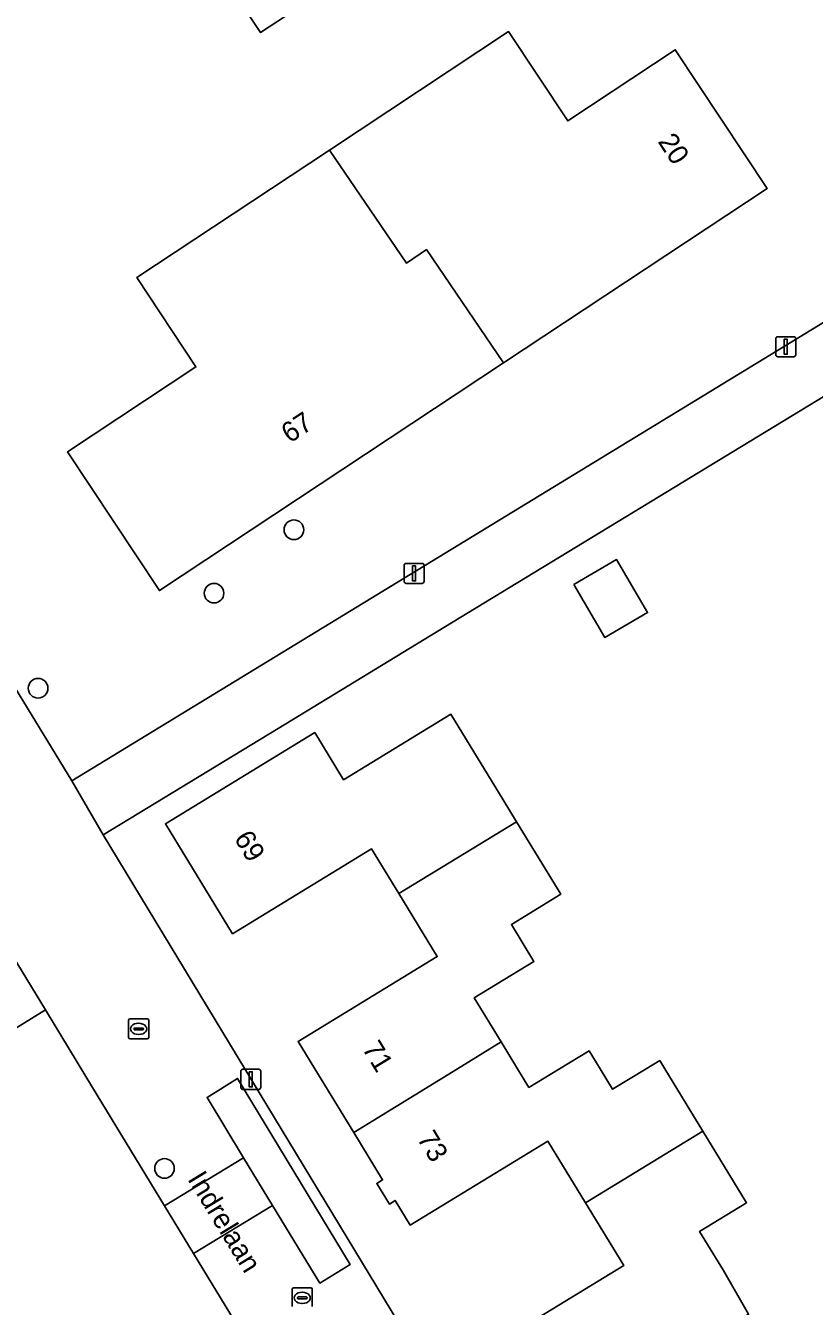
# Model space of a CAD drawing. Extents: x 157767 to 159172, y 387839 to 389425.
# Drawn here: x 158301.4 to 158340.7, y 388488.2 to 388552 of the extents above; entities that cross this region are included whole.
import ezdxf

# ---------------------------------------------------------------- set-up
doc = ezdxf.new("R2010")
doc.units = 0
for name, color, linetype in [('IMGEO_Boom', 7, 'Continuous'), ('IMGEO_Erf', 7, 'Continuous'), ('IMGEO_Kolk', 7, 'Continuous'), ('IMGEO_Lichtmast', 7, 'Continuous'), ('IMGEO_Muur', 7, 'Continuous'), ('IMGEO_Openbare_ruimte_label', 7, 'Continuous'), ('IMGEO_Pand', 7, 'Continuous'), ('IMGEO_Pand_nummerreeks', 7, 'Continuous'), ('IMGEO_Parkeervlak_open', 7, 'Continuous'), ('IMGEO_Rijbaan_lokaal_open', 7, 'Continuous'), ('IMGEO_Voetpad_open', 7, 'Continuous')]:
    doc.layers.add(name, color=color, linetype=linetype)

msp = doc.modelspace()

# ---------------------------------------------------------------- linework, layer by layer
at = {"layer": 'IMGEO_Boom'}
for centre in [(158314.764, 388526.878), (158310.783, 388523.714), (158302.012, 388518.976), (158308.313, 388495.031)]:
    msp.add_circle(centre, 0.489, dxfattribs=at)
at = {"layer": 'IMGEO_Erf'}
for points in [[(158312.389, 388615.154), (158294.787, 388607.61), (158294.7, 388607.706), (158266.492, 388595.544), (158266.325, 388595.472), (158263.119, 388600.731), (158259.805, 388601.448), (158252.981, 388597.605), (158264.656, 388578.196), (158266.489, 388575.194), (158268.384, 388572.094), (158269.094, 388570.933), (158274.179, 388562.614), (158288.681, 388538.89), (158295.338, 388528), (158298.839, 388522.28), (158303.692, 388514.354), (158356.803, 388546.751), (158315.676, 388614.12)], [(158366.103, 388530.873), (158360.131, 388540.602), (158358.142, 388543.842), (158322.626, 388522.238), (158314.356, 388517.207), (158305.25, 388511.668), (158312.315, 388500), (158328.006, 388474.085), (158329.045, 388472.369), (158331.064, 388471.977), (158339.268, 388476.896), (158340.523, 388477.649), (158348.428, 388480.03), (158358.003, 388482.915), (158360.636, 388483.708), (158378.748, 388489.164), (158379.851, 388490.943), (158379.808, 388491.087), (158377.122, 388500)], [(158324.343, 388485.996), (158331.209, 388490.187), (158329.3, 388493.314), (158327.422, 388496.39), (158320.561, 388492.203), (158319.811, 388493.433), (158319.521, 388493.256), (158318.896, 388494.281), (158319.187, 388494.459), (158317.747, 388496.817), (158315.803, 388500), (158314.971, 388501.362), (158321.909, 388505.597), (158319.988, 388508.745), (158318.636, 388510.961), (158311.706, 388506.731), (158308.359, 388512.215), (158315.805, 388516.76), (158317.237, 388514.413), (158322.587, 388517.678), (158325.191, 388513.411), (158325.865, 388512.307), (158328.065, 388508.702), (158325.603, 388507.2), (158326.731, 388505.352), (158323.757, 388503.536), (158325.098, 388501.339), (158325.915, 388500), (158326.482, 388499.071), (158328.003, 388500), (158329.479, 388500.901), (158330.029, 388500), (158330.652, 388498.98), (158332.322, 388500), (158332.998, 388500.413), (158333.25, 388500), (158335.148, 388496.89), (158337.325, 388493.324), (158334.984, 388491.895), (158336.175, 388489.943), (158337.431, 388487.759)], [(158322.072, 388470.559), (158309.761, 388490.79), (158308.316, 388493.165), (158304.727, 388499.062), (158302.387, 388502.939), (158299.093, 388500.918), (158299.652, 388500), (158300.007, 388499.417), (158295.737, 388496.816), (158294.654, 388496.156), (158291.988, 388494.532), (158287.827, 388491.997), (158286.445, 388494.43), (158284.168, 388493.026), (158282.23, 388491.845), (158283.655, 388489.507), (158281.023, 388487.903)]]:
    msp.add_lwpolyline(points, dxfattribs=at)
for points in [[(158310.843, 388555.081), (158313.433, 388556.796), (158315.695, 388553.38), (158313.104, 388551.665)], [(158325.467, 388551.716), (158328.413, 388547.265), (158333.775, 388550.814), (158338.356, 388543.893), (158325.219, 388535.198), (158308.059, 388523.84), (158303.48, 388530.76), (158309.879, 388534.995), (158306.932, 388539.448), (158316.531, 388545.801)], [(158328.723, 388524.144), (158330.85, 388525.387), (158332.394, 388522.745), (158330.268, 388521.502)]]:
    msp.add_lwpolyline(points, close=True, dxfattribs=at)
at = {"layer": 'IMGEO_Kolk'}
for p, q in [((158306.524, 388501.564), (158306.524, 388502.416)), ((158306.599, 388502.49), (158307.451, 388502.49)), ((158306.783, 388501.984), (158306.783, 388501.996)), ((158307.221, 388501.947), (158306.823, 388501.947)), ((158306.826, 388502.033), (158307.224, 388502.033)), ((158307.012, 388502.27), (158307.037, 388502.27)), ((158307.267, 388501.996), (158307.267, 388501.984)), ((158307.525, 388502.416), (158307.525, 388501.564)), ((158307.451, 388501.49), (158306.599, 388501.49)), ((158307.035, 388501.71), (158307.01, 388501.71)), ((158314.68, 388488.153), (158314.68, 388489.005)), ((158314.755, 388489.079), (158315.607, 388489.079)), ((158314.939, 388488.573), (158314.939, 388488.585)), ((158315.377, 388488.536), (158314.979, 388488.536)), ((158314.982, 388488.622), (158315.38, 388488.622)), ((158315.168, 388488.859), (158315.193, 388488.859)), ((158315.423, 388488.585), (158315.423, 388488.573)), ((158315.681, 388489.005), (158315.681, 388488.153)), ((158315.191, 388488.299), (158315.166, 388488.299))]:
    msp.add_line(p, q, dxfattribs=at)
for points in [[(158306.524, 388501.564), (158306.524, 388502.416)], [(158306.599, 388502.49), (158307.451, 388502.49)], [(158307.525, 388502.416), (158307.525, 388501.564)], [(158307.451, 388501.49), (158306.599, 388501.49)], [(158314.68, 388488.153), (158314.68, 388489.005)], [(158314.755, 388489.079), (158315.607, 388489.079)], [(158315.681, 388489.005), (158315.681, 388488.153)]]:
    msp.add_lwpolyline(points, dxfattribs=at)
for centre, radius, start, end in [((158306.601, 388502.414), 0.0765, 91.55205, 178.44795), ((158306.601, 388502.414), 0.0765, 91.55205, 178.44795), ((158306.823, 388501.993), 0.0403, 85.87752, 175.75265), ((158306.82, 388501.983), 0.0366, 178.93798, 274.71019), ((158307.224, 388501.99), 0.043, 264.86636, 352.45326), ((158307.228, 388501.995), 0.0386, 1.73085, 96.63898), ((158307.449, 388502.414), 0.0765, 1.55205, 88.44795), ((158307.449, 388502.414), 0.0765, 1.55205, 88.44795), ((158306.601, 388501.566), 0.0765, 181.55205, 268.44795), ((158306.601, 388501.566), 0.0765, 181.55205, 268.44795), ((158307.449, 388501.566), 0.0765, 271.55205, 358.44795), ((158307.449, 388501.566), 0.0765, 271.55205, 358.44795), ((158314.757, 388489.003), 0.0765, 91.55205, 178.44795), ((158314.757, 388489.003), 0.0765, 91.55205, 178.44795), ((158314.979, 388488.582), 0.0403, 85.87752, 175.75265), ((158314.976, 388488.572), 0.0366, 178.93798, 274.71019), ((158315.38, 388488.579), 0.043, 264.86636, 352.45326), ((158315.384, 388488.584), 0.0386, 1.73085, 96.63898), ((158315.605, 388489.003), 0.0765, 1.55205, 88.44795), ((158315.605, 388489.003), 0.0765, 1.55205, 88.44795)]:
    msp.add_arc(centre, radius, start, end, dxfattribs=at)
for centre, major_axis, ratio, start_param, end_param in [((158307.011, 388501.99), (-0.387, 0.002), 0.722429, 4.712389, 7.853982), ((158307.036, 388501.99), (-0.39, 0.002), 0.717154, 1.570796, 4.712389), ((158315.167, 388488.579), (-0.387, 0.002), 0.722429, 4.712389, 7.853982), ((158315.192, 388488.579), (-0.39, 0.002), 0.717154, 1.570796, 4.712389)]:
    msp.add_ellipse(centre, major_axis=major_axis, ratio=ratio, start_param=start_param, end_param=end_param, dxfattribs=at)
at = {"layer": 'IMGEO_Lichtmast'}
for p, q in [((158338.885, 388536.502), (158339.675, 388536.502)), ((158339.675, 388536.502), (158338.885, 388536.502)), ((158338.785, 388535.602), (158338.785, 388536.402)), ((158338.785, 388536.402), (158338.785, 388535.602)), ((158339.775, 388536.402), (158339.775, 388535.602)), ((158339.775, 388535.602), (158339.775, 388536.402)), ((158339.675, 388535.502), (158338.885, 388535.502)), ((158338.885, 388535.502), (158339.675, 388535.502)), ((158320.26, 388524.301), (158320.26, 388525.101)), ((158320.26, 388525.101), (158320.26, 388524.301)), ((158320.36, 388525.201), (158321.15, 388525.201)), ((158321.15, 388525.201), (158320.36, 388525.201)), ((158321.25, 388525.101), (158321.25, 388524.301)), ((158321.25, 388524.301), (158321.25, 388525.101)), ((158321.15, 388524.201), (158320.36, 388524.201)), ((158320.36, 388524.201), (158321.15, 388524.201)), ((158312.118, 388499.074), (158312.118, 388499.874)), ((158312.118, 388499.874), (158312.118, 388499.074)), ((158312.218, 388499.974), (158313.008, 388499.974)), ((158313.008, 388499.974), (158312.218, 388499.974)), ((158313.108, 388499.874), (158313.108, 388499.074)), ((158313.108, 388499.074), (158313.108, 388499.874)), ((158313.008, 388498.974), (158312.218, 388498.974)), ((158312.218, 388498.974), (158313.008, 388498.974))]:
    msp.add_line(p, q, dxfattribs=at)
for points in [[(158339.205, 388536.377), (158339.355, 388536.377), (158339.355, 388535.627), (158339.205, 388535.627), (158339.205, 388536.377)], [(158320.68, 388525.076), (158320.83, 388525.076), (158320.83, 388524.326), (158320.68, 388524.326), (158320.68, 388525.076)], [(158312.538, 388499.849), (158312.688, 388499.849), (158312.688, 388499.099), (158312.538, 388499.099), (158312.538, 388499.849)]]:
    msp.add_lwpolyline(points, dxfattribs=at)
for centre, start, end in [((158338.885, 388536.402), 90, 180), ((158338.885, 388536.402), 90, 180), ((158339.675, 388536.402), 0, 90), ((158339.675, 388536.402), 360, 90), ((158338.885, 388535.602), 180, 270), ((158338.885, 388535.602), 180, 270), ((158339.675, 388535.602), 270, 0), ((158339.675, 388535.602), 270, 0), ((158320.36, 388525.101), 90, 180), ((158320.36, 388525.101), 90, 180), ((158321.15, 388525.101), 0, 90), ((158321.15, 388525.101), 360, 90), ((158320.36, 388524.301), 180, 270), ((158320.36, 388524.301), 180, 270), ((158321.15, 388524.301), 270, 0), ((158321.15, 388524.301), 270, 0), ((158312.218, 388499.874), 90, 180), ((158312.218, 388499.874), 90, 180), ((158313.008, 388499.874), 0, 90), ((158313.008, 388499.874), 360, 90), ((158312.218, 388499.074), 180, 270), ((158312.218, 388499.074), 180, 270), ((158313.008, 388499.074), 270, 0), ((158313.008, 388499.074), 270, 0)]:
    msp.add_arc(centre, 0.1, start, end, dxfattribs=at)
at = {"layer": 'IMGEO_Muur'}
for points in [[(158314.356, 388517.207), (158322.626, 388522.238)], [(158304.727, 388499.062), (158302.387, 388502.939)]]:
    msp.add_lwpolyline(points, dxfattribs=at)
at = {"layer": 'IMGEO_Pand'}
for points in [[(158310.843, 388555.081), (158313.104, 388551.665), (158315.695, 388553.38), (158313.433, 388556.796)], [(158316.531, 388545.801), (158320.373, 388540.17), (158321.366, 388540.847), (158325.219, 388535.198), (158338.356, 388543.893), (158333.775, 388550.814), (158328.413, 388547.265), (158325.467, 388551.716)], [(158316.531, 388545.801), (158306.932, 388539.448), (158309.879, 388534.995), (158303.48, 388530.76), (158308.059, 388523.84), (158325.219, 388535.198), (158321.366, 388540.847), (158320.373, 388540.17)], [(158328.723, 388524.144), (158330.268, 388521.502), (158332.394, 388522.745), (158330.85, 388525.387)], [(158319.988, 388508.745), (158325.865, 388512.307), (158325.191, 388513.411), (158322.587, 388517.678), (158317.237, 388514.413), (158315.805, 388516.76), (158308.359, 388512.215), (158311.706, 388506.731), (158318.636, 388510.961)], [(158291.048, 388502.134), (158292.313, 388500), (158294.654, 388496.156), (158295.737, 388496.816), (158300.007, 388499.417), (158299.652, 388500), (158299.093, 388500.918), (158302.387, 388502.939), (158300.043, 388506.759), (158299.127, 388506.201), (158294.598, 388513.636), (158289.103, 388510.288), (158293.252, 388503.477)], [(158319.988, 388508.745), (158321.909, 388505.597), (158314.971, 388501.362), (158315.803, 388500), (158317.747, 388496.817), (158322.921, 388500), (158325.098, 388501.339), (158323.757, 388503.536), (158326.731, 388505.352), (158325.603, 388507.2), (158328.065, 388508.702), (158325.865, 388512.307)], [(158335.148, 388496.89), (158333.25, 388500), (158332.998, 388500.413), (158332.322, 388500), (158330.652, 388498.98), (158330.029, 388500), (158329.479, 388500.901), (158328.003, 388500), (158326.482, 388499.071), (158325.915, 388500), (158325.098, 388501.339), (158322.921, 388500), (158317.747, 388496.817), (158319.187, 388494.459), (158318.896, 388494.281), (158319.521, 388493.256), (158319.811, 388493.433), (158320.561, 388492.203), (158327.422, 388496.39), (158329.3, 388493.314)], [(158336.175, 388489.943), (158334.984, 388491.895), (158337.325, 388493.324), (158335.148, 388496.89), (158329.3, 388493.314), (158331.209, 388490.187), (158324.343, 388485.996), (158327.113, 388481.461), (158334.551, 388485.99), (158337.431, 388487.759)]]:
    msp.add_lwpolyline(points, close=True, dxfattribs=at)
at = {"layer": 'IMGEO_Parkeervlak_open'}
msp.add_lwpolyline([(158312.259, 388495.565), (158313.701, 388493.188), (158316.054, 388489.311), (158317.566, 388490.235), (158311.954, 388499.518), (158310.433, 388498.573)], close=True, dxfattribs=at)
at = {"layer": 'IMGEO_Rijbaan_lokaal_open'}
for points in [[(158328.006, 388474.085), (158312.315, 388500), (158305.25, 388511.668), (158303.692, 388514.354), (158298.839, 388522.28)], [(158300.043, 388506.759), (158302.387, 388502.939), (158304.727, 388499.062), (158308.316, 388493.165), (158312.259, 388495.565), (158310.433, 388498.573), (158311.954, 388499.518), (158317.566, 388490.235), (158316.054, 388489.311), (158313.701, 388493.188), (158309.761, 388490.79), (158322.072, 388470.559)]]:
    msp.add_lwpolyline(points, dxfattribs=at)
msp.add_lwpolyline([(158312.259, 388495.565), (158308.316, 388493.165), (158309.761, 388490.79), (158313.701, 388493.188)], close=True, dxfattribs=at)
at = {"layer": 'IMGEO_Voetpad_open'}
msp.add_lwpolyline([(158358.142, 388543.842), (158356.803, 388546.751), (158303.692, 388514.354), (158305.25, 388511.668), (158314.356, 388517.207), (158322.626, 388522.238)], close=True, dxfattribs=at)

# ---------------------------------------------------------------- texts
at = {"layer": 'IMGEO_Openbare_ruimte_label'}
msp.add_text('Indrelaan', height=1, rotation=301.33721, dxfattribs=at).set_placement((158309.436, 388494.503))
at = {"layer": 'IMGEO_Pand_nummerreeks'}
for s, rotation, p in [('20', 303.50052, (158332.876, 388546.23)), ('67', 33.5001, (158314.559, 388531.164)), ('69', 301.39659, (158311.753, 388511.492)), ('71', 301.41579, (158318.138, 388501.012)), ('73', 301.3783, (158320.875, 388496.528))]:
    msp.add_text(s, height=1, rotation=rotation, dxfattribs=at).set_placement(p)

doc.saveas('drawing.dxf')
